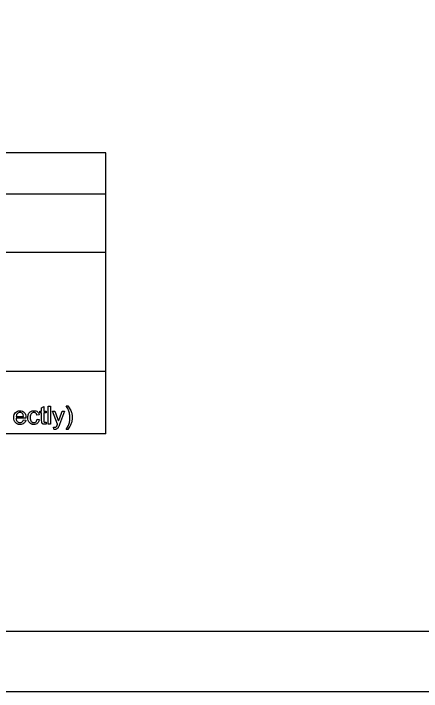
# Model space of a CAD drawing. Extents: x 0 to 40.2, y 0 to 22.
# Drawn here: x 5.86 to 9.25, y 0 to 5.64 of the extents above; entities that cross this region are included whole.
import ezdxf

# ---------------------------------------------------------------- set-up
doc = ezdxf.new("R2010")
doc.units = 0
for name, color, linetype in [('GM_X_Adjacent_County', 7, 'Continuous'), ('GM_X_Adjacent_County_Text', 7, 'Continuous'), ('GM_X_County', 7, 'Continuous'), ('GM_X_Township', 7, 'Continuous')]:
    doc.layers.add(name, color=color, linetype=linetype)

msp = doc.modelspace()

# ---------------------------------------------------------------- linework, layer by layer
at = {"layer": 'GM_X_Adjacent_County'}
for p, q in [((6.6275, 4.4803), (2.3775, 4.4803)), ((6.6275, 2.1428), (6.6275, 4.4803)), ((2.3775, 4.1387), (6.6275, 4.1387)), ((2.3775, 3.6553), (6.6275, 3.6553)), ((6.6275, 2.6607), (2.3775, 2.6607)), ((6.6275, 2.1428), (2.3775, 2.1428))]:
    msp.add_line(p, q, dxfattribs=at)
at = {"layer": 'GM_X_Adjacent_County_Text'}
for points in [[(6.092, 2.2558), (6.092, 2.3185), (6.0784, 2.3185), (6.0784, 2.3328), (6.092, 2.3328), (6.092, 2.3597), (6.1105, 2.3708), (6.1105, 2.3328), (6.1289, 2.3328), (6.1289, 2.3185), (6.1105, 2.3185), (6.1105, 2.2547)], [(6.1465, 2.2239), (6.1465, 2.3741), (6.1649, 2.3741), (6.1649, 2.2239), (6.1465, 2.2239)], [(6.2974, 2.3766), (6.3105, 2.3766)], [(6.2243, 2.2238), (6.183, 2.3328), (6.2029, 2.3328), (6.2255, 2.2699)], [(6.241, 2.2693), (6.2643, 2.3328), (6.2827, 2.3328), (6.2414, 2.222)], [(5.9611, 2.2736), (5.88, 2.2736)], [(5.881, 2.2887), (5.9418, 2.2887)], [(5.9416, 2.2591), (5.9606, 2.2567)], [(6.0712, 2.3007), (6.0532, 2.298)], [(6.0548, 2.2638), (6.0729, 2.2613)], [(6.1289, 2.2404), (6.1315, 2.2241)], [(6.1928, 2.1821), (6.1907, 2.1995)], [(6.3105, 2.1798), (6.2974, 2.1798)]]:
    msp.add_lwpolyline(points, dxfattribs=at)
for points in [[(6.2974, 2.1798), (6.3279, 2.2289), (6.3279, 2.2782), (6.3279, 2.2974), (6.3235, 2.3164), (6.32, 2.3317), (6.3138, 2.3459), (6.3098, 2.3551), (6.2974, 2.3766)], [(6.3105, 2.3766), (6.3298, 2.3509), (6.339, 2.325), (6.3469, 2.3026), (6.3469, 2.2783), (6.3469, 2.2506), (6.3363, 2.2248), (6.3257, 2.199), (6.3105, 2.1798)], [(5.9606, 2.2567), (5.9561, 2.24), (5.9439, 2.2307), (5.9317, 2.2215), (5.9128, 2.2215), (5.8889, 2.2215), (5.875, 2.2362), (5.861, 2.2509), (5.861, 2.2774), (5.861, 2.3049), (5.8751, 2.32), (5.8892, 2.3352), (5.9118, 2.3352), (5.9336, 2.3352), (5.9474, 2.3203), (5.9612, 2.3055), (5.9612, 2.2785), (5.9612, 2.2769), (5.9611, 2.2736)], [(5.9418, 2.2887), (5.9405, 2.3025), (5.9348, 2.3094), (5.926, 2.3201), (5.912, 2.3201), (5.8993, 2.3201), (5.8906, 2.3115), (5.8819, 2.303), (5.881, 2.2887)], [(6.0729, 2.2613), (6.07, 2.2427), (6.0577, 2.2321), (6.0455, 2.2215), (6.0277, 2.2215), (6.0053, 2.2215), (5.9917, 2.2361), (5.9782, 2.2507), (5.9782, 2.2779), (5.9782, 2.2955), (5.984, 2.3088), (5.9899, 2.322), (6.0018, 2.3286), (6.0137, 2.3352), (6.0278, 2.3352), (6.0455, 2.3352), (6.0568, 2.3262), (6.068, 2.3172), (6.0712, 2.3007)], [(6.0532, 2.298), (6.0507, 2.309), (6.0442, 2.3145), (6.0377, 2.3201), (6.0285, 2.3201), (6.0146, 2.3201), (6.0059, 2.3101), (5.9972, 2.3001), (5.9972, 2.2784), (5.9972, 2.2565), (6.0056, 2.2466), (6.014, 2.2366), (6.0275, 2.2366), (6.0384, 2.2366), (6.0456, 2.2433), (6.0529, 2.2499), (6.0548, 2.2638)], [(5.88, 2.2736), (5.881, 2.2557), (5.8901, 2.2462), (5.8992, 2.2366), (5.9129, 2.2366), (5.923, 2.2366), (5.9302, 2.242), (5.9374, 2.2473), (5.9416, 2.2591)], [(6.2255, 2.2699), (6.2299, 2.258), (6.2334, 2.2448), (6.2366, 2.2572), (6.241, 2.2693)], [(6.1315, 2.2241), (6.1238, 2.2224), (6.1176, 2.2224), (6.1076, 2.2224), (6.1021, 2.2256), (6.0965, 2.2288), (6.0943, 2.234), (6.092, 2.2392), (6.092, 2.2558)], [(6.1105, 2.2547), (6.1105, 2.2468), (6.1114, 2.2445), (6.1124, 2.2423), (6.1146, 2.2409), (6.1168, 2.2396), (6.1209, 2.2396), (6.1239, 2.2396), (6.1289, 2.2404)], [(6.1907, 2.1995), (6.1967, 2.1978), (6.2012, 2.1978), (6.2074, 2.1978), (6.211, 2.1999), (6.2147, 2.2019), (6.2171, 2.2056), (6.2188, 2.2084), (6.2227, 2.2193), (6.2232, 2.2209), (6.2243, 2.2238)], [(6.2414, 2.222), (6.2348, 2.2042), (6.2311, 2.1974), (6.2262, 2.1883), (6.2198, 2.1841), (6.2135, 2.1799), (6.2046, 2.1799), (6.1993, 2.1799), (6.1928, 2.1821)]]:
    msp.add_open_spline(points, degree=3, dxfattribs=at)
at = {"layer": 'GM_X_County'}
msp.add_lwpolyline([(0, 0), (34, 0), (34, 22), (0, 22)], close=True, dxfattribs=at)
at = {"layer": 'GM_X_Township'}
msp.add_lwpolyline([(1.5, 21.5), (33.5, 21.5), (33.5, 0.5), (1.5, 0.5)], close=True, dxfattribs=at)

doc.saveas('drawing.dxf')
